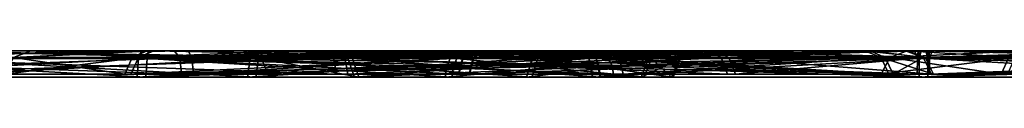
# Model space of a CAD drawing. Header units: millimetres. Extents: x -150 to 150, y -85 to 1149.
# Tile 298 of 656: x -85.0404 to -83.9118, y 1014.37 to 1014.4. Entities that reach past the tile are written whole.
import ezdxf

# ---------------------------------------------------------------- set-up
doc = ezdxf.new("R2010")
doc.units = ezdxf.units.MM
doc.header["$LTSCALE"] = 21.359881
for name, color, linetype in [('4782', 7, 'CONTINUOUS'), ('4783', 7, 'CONTINUOUS'), ('4784', 7, 'CONTINUOUS'), ('4785', 7, 'CONTINUOUS'), ('4786', 7, 'CONTINUOUS'), ('4787', 7, 'CONTINUOUS'), ('4788', 7, 'CONTINUOUS'), ('4789', 7, 'CONTINUOUS'), ('4823', 7, 'CONTINUOUS'), ('4824', 7, 'CONTINUOUS'), ('4825', 7, 'CONTINUOUS'), ('4826', 7, 'CONTINUOUS'), ('4827', 7, 'CONTINUOUS'), ('4828', 7, 'CONTINUOUS'), ('4829', 7, 'CONTINUOUS'), ('4830', 7, 'CONTINUOUS'), ('6299', 7, 'CONTINUOUS'), ('6300', 7, 'CONTINUOUS'), ('6301', 7, 'CONTINUOUS'), ('6302', 7, 'CONTINUOUS'), ('6303', 7, 'CONTINUOUS'), ('6304', 7, 'CONTINUOUS'), ('6305', 7, 'CONTINUOUS'), ('6306', 7, 'CONTINUOUS'), ('6340', 7, 'CONTINUOUS'), ('6341', 7, 'CONTINUOUS'), ('6342', 7, 'CONTINUOUS'), ('6343', 7, 'CONTINUOUS'), ('6344', 7, 'CONTINUOUS'), ('6345', 7, 'CONTINUOUS'), ('6346', 7, 'CONTINUOUS'), ('6347', 7, 'CONTINUOUS'), ('8763', 7, 'CONTINUOUS'), ('8764', 7, 'CONTINUOUS')]:
    doc.layers.add(name, color=color, linetype=linetype)

msp = doc.modelspace()

# ---------------------------------------------------------------- linework, layer by layer
at = {"layer": '4782', "linetype": 'CONTINUOUS'}
for points in [[(-84.8942, 1014.3912, 227.9042), (-85.2857, 1014.3912, 227.9358), (-84.8958, 1014.37, 227.9129), (-84.8942, 1014.3912, 227.9042)], [(-84.8958, 1014.37, 227.9129), (-85.2857, 1014.3912, 227.9358), (-85.2827, 1014.37, 227.9441), (-84.8958, 1014.37, 227.9129)], [(-84.545, 1014.37, 228.0793), (-84.8942, 1014.3912, 227.9042), (-84.8958, 1014.37, 227.9129), (-84.545, 1014.37, 228.0793)], [(-84.5393, 1014.3912, 228.0726), (-84.8942, 1014.3912, 227.9042), (-84.5435, 1014.3815, 228.0775), (-84.5393, 1014.3912, 228.0726)], [(-84.5435, 1014.3815, 228.0775), (-84.8942, 1014.3912, 227.9042), (-84.545, 1014.37, 228.0793), (-84.5435, 1014.3815, 228.0775)]]:
    msp.add_3dface(points, dxfattribs=at)
at = {"layer": '4783', "linetype": 'CONTINUOUS'}
for points in [[(-85.2948, 1014.4, 227.9165), (-85.2857, 1014.3912, 227.9358), (-84.8928, 1014.4, 227.8829), (-85.2948, 1014.4, 227.9165)], [(-85.2857, 1014.3912, 227.9358), (-84.8942, 1014.3912, 227.9042), (-84.8928, 1014.4, 227.8829), (-85.2857, 1014.3912, 227.9358)], [(-84.8942, 1014.3912, 227.9042), (-84.5393, 1014.3912, 228.0726), (-84.6975, 1014.4, 227.9454), (-84.8942, 1014.3912, 227.9042)], [(-84.8928, 1014.4, 227.8829), (-84.8942, 1014.3912, 227.9042), (-84.6975, 1014.4, 227.9454), (-84.8928, 1014.4, 227.8829)], [(-84.6975, 1014.4, 227.9454), (-84.5393, 1014.3912, 228.0726), (-84.533, 1014.3977, 228.0652), (-84.6975, 1014.4, 227.9454)], [(-84.5256, 1014.4, 228.0564), (-84.6975, 1014.4, 227.9454), (-84.533, 1014.3977, 228.0652), (-84.5256, 1014.4, 228.0564)]]:
    msp.add_3dface(points, dxfattribs=at)
at = {"layer": '4784', "linetype": 'CONTINUOUS'}
for points in [[(-85.1677, 1014.3912, 229.3969), (-84.7762, 1014.3912, 229.3653), (-85.1661, 1014.37, 229.3883), (-85.1677, 1014.3912, 229.3969)], [(-85.1661, 1014.37, 229.3883), (-84.7762, 1014.3912, 229.3653), (-84.7791, 1014.37, 229.357), (-85.1661, 1014.37, 229.3883)], [(-84.7762, 1014.3912, 229.3653), (-84.4529, 1014.3912, 229.1422), (-84.7791, 1014.37, 229.357), (-84.7762, 1014.3912, 229.3653)], [(-84.7791, 1014.37, 229.357), (-84.4529, 1014.3912, 229.1422), (-84.4596, 1014.37, 229.1365), (-84.7791, 1014.37, 229.357)], [(-84.5393, 1014.3912, 228.0726), (-84.5435, 1014.3815, 228.0775), (-84.3245, 1014.37, 228.3988), (-84.5393, 1014.3912, 228.0726)], [(-84.3162, 1014.3912, 228.3958), (-84.5393, 1014.3912, 228.0726), (-84.3245, 1014.37, 228.3988), (-84.3162, 1014.3912, 228.3958)], [(-84.4529, 1014.3912, 229.1422), (-84.2846, 1014.3912, 228.7873), (-84.4596, 1014.37, 229.1365), (-84.4529, 1014.3912, 229.1422)], [(-84.4596, 1014.37, 229.1365), (-84.2846, 1014.3912, 228.7873), (-84.2932, 1014.37, 228.7857), (-84.4596, 1014.37, 229.1365)], [(-84.2932, 1014.37, 228.7857), (-84.3162, 1014.3912, 228.3958), (-84.3245, 1014.37, 228.3988), (-84.2932, 1014.37, 228.7857)], [(-84.2846, 1014.3912, 228.7873), (-84.3162, 1014.3912, 228.3958), (-84.2932, 1014.37, 228.7857), (-84.2846, 1014.3912, 228.7873)], [(-84.5435, 1014.3815, 228.0775), (-84.545, 1014.37, 228.0793), (-84.3245, 1014.37, 228.3988), (-84.5435, 1014.3815, 228.0775)]]:
    msp.add_3dface(points, dxfattribs=at)
at = {"layer": '4785', "linetype": 'CONTINUOUS'}
for points in [[(-84.7762, 1014.3912, 229.3653), (-85.1677, 1014.3912, 229.3969), (-85.1691, 1014.4, 229.4182), (-84.7762, 1014.3912, 229.3653)], [(-84.7671, 1014.4, 229.3846), (-84.7762, 1014.3912, 229.3653), (-85.1691, 1014.4, 229.4182), (-84.7671, 1014.4, 229.3846)], [(-84.4529, 1014.3912, 229.1422), (-84.7762, 1014.3912, 229.3653), (-84.7671, 1014.4, 229.3846), (-84.4529, 1014.3912, 229.1422)], [(-84.4359, 1014.4, 229.1549), (-84.4529, 1014.3912, 229.1422), (-84.7671, 1014.4, 229.3846), (-84.4359, 1014.4, 229.1549)], [(-84.533, 1014.3977, 228.0652), (-84.5393, 1014.3912, 228.0726), (-84.3162, 1014.3912, 228.3958), (-84.533, 1014.3977, 228.0652)], [(-84.5256, 1014.4, 228.0564), (-84.533, 1014.3977, 228.0652), (-84.3162, 1014.3912, 228.3958), (-84.5256, 1014.4, 228.0564)], [(-84.5256, 1014.4, 228.0564), (-84.3162, 1014.3912, 228.3958), (-84.2962, 1014.4, 228.3889), (-84.5256, 1014.4, 228.0564)], [(-84.2846, 1014.3912, 228.7873), (-84.4529, 1014.3912, 229.1422), (-84.4359, 1014.4, 229.1549), (-84.2846, 1014.3912, 228.7873)], [(-84.2635, 1014.4, 228.7898), (-84.2846, 1014.3912, 228.7873), (-84.4359, 1014.4, 229.1549), (-84.2635, 1014.4, 228.7898)], [(-84.3162, 1014.3912, 228.3958), (-84.2846, 1014.3912, 228.7873), (-84.2962, 1014.4, 228.3889), (-84.3162, 1014.3912, 228.3958)], [(-84.2962, 1014.4, 228.3889), (-84.2846, 1014.3912, 228.7873), (-84.2635, 1014.4, 228.7898), (-84.2962, 1014.4, 228.3889)]]:
    msp.add_3dface(points, dxfattribs=at)
at = {"layer": '4786', "linetype": 'CONTINUOUS'}
for points in [[(-85.3811, 1014.3923, 227.668), (-84.8429, 1014.3923, 227.6246), (-85.3844, 1014.3733, 227.6588), (-85.3811, 1014.3923, 227.668)], [(-85.3844, 1014.3733, 227.6588), (-84.8429, 1014.3923, 227.6246), (-84.8412, 1014.3733, 227.6149), (-85.3844, 1014.3733, 227.6588)], [(-84.8429, 1014.3923, 227.6246), (-84.3551, 1014.3923, 227.856), (-84.8412, 1014.3733, 227.6149), (-84.8429, 1014.3923, 227.6246)], [(-84.3551, 1014.3923, 227.856), (-84.3508, 1014.3837, 227.8509), (-84.8412, 1014.3733, 227.6149), (-84.3551, 1014.3923, 227.856)], [(-84.3508, 1014.3837, 227.8509), (-84.3488, 1014.3733, 227.8486), (-84.8412, 1014.3733, 227.6149), (-84.3508, 1014.3837, 227.8509)]]:
    msp.add_3dface(points, dxfattribs=at)
at = {"layer": '4787', "linetype": 'CONTINUOUS'}
for points in [[(-84.8429, 1014.3923, 227.6246), (-85.3811, 1014.3923, 227.668), (-84.8472, 1014.4, 227.6441), (-84.8429, 1014.3923, 227.6246)], [(-84.8472, 1014.4, 227.6441), (-85.3811, 1014.3923, 227.668), (-85.3742, 1014.4, 227.6868), (-84.8472, 1014.4, 227.6441)], [(-84.3681, 1014.4, 227.8713), (-84.8429, 1014.3923, 227.6246), (-84.8472, 1014.4, 227.6441), (-84.3681, 1014.4, 227.8713)], [(-84.8429, 1014.3923, 227.6246), (-84.3681, 1014.4, 227.8713), (-84.3611, 1014.398, 227.8631), (-84.8429, 1014.3923, 227.6246)], [(-84.3551, 1014.3923, 227.856), (-84.8429, 1014.3923, 227.6246), (-84.3611, 1014.398, 227.8631), (-84.3551, 1014.3923, 227.856)]]:
    msp.add_3dface(points, dxfattribs=at)
at = {"layer": '4788', "linetype": 'CONTINUOUS'}
for points in [[(-84.6774, 1014.3733, 229.6424), (-85.2189, 1014.3923, 229.6766), (-85.2207, 1014.3733, 229.6862), (-84.6774, 1014.3733, 229.6424)], [(-84.6807, 1014.3923, 229.6331), (-85.2189, 1014.3923, 229.6766), (-84.6774, 1014.3733, 229.6424), (-84.6807, 1014.3923, 229.6331)], [(-84.2364, 1014.3923, 229.3264), (-84.6807, 1014.3923, 229.6331), (-84.2289, 1014.3733, 229.3327), (-84.2364, 1014.3923, 229.3264)], [(-84.2289, 1014.3733, 229.3327), (-84.6807, 1014.3923, 229.6331), (-84.6774, 1014.3733, 229.6424), (-84.2289, 1014.3733, 229.3327)], [(-84.3508, 1014.3837, 227.8509), (-84.3551, 1014.3923, 227.856), (-84.0484, 1014.3923, 228.3004), (-84.3508, 1014.3837, 227.8509)], [(-84.3488, 1014.3733, 227.8486), (-84.3508, 1014.3837, 227.8509), (-84.0484, 1014.3923, 228.3004), (-84.3488, 1014.3733, 227.8486)], [(-84.3488, 1014.3733, 227.8486), (-84.0484, 1014.3923, 228.3004), (-84.0392, 1014.3733, 228.2971), (-84.3488, 1014.3733, 227.8486)], [(-84.0049, 1014.3923, 228.8386), (-84.2364, 1014.3923, 229.3264), (-83.9953, 1014.3733, 228.8403), (-84.0049, 1014.3923, 228.8386)], [(-83.9953, 1014.3733, 228.8403), (-84.2364, 1014.3923, 229.3264), (-84.2289, 1014.3733, 229.3327), (-83.9953, 1014.3733, 228.8403)], [(-84.0484, 1014.3923, 228.3004), (-84.0049, 1014.3923, 228.8386), (-84.0392, 1014.3733, 228.2971), (-84.0484, 1014.3923, 228.3004)], [(-84.0392, 1014.3733, 228.2971), (-84.0049, 1014.3923, 228.8386), (-83.9953, 1014.3733, 228.8403), (-84.0392, 1014.3733, 228.2971)]]:
    msp.add_3dface(points, dxfattribs=at)
at = {"layer": '4789', "linetype": 'CONTINUOUS'}
for points in [[(-85.2189, 1014.3923, 229.6766), (-84.6807, 1014.3923, 229.6331), (-85.2147, 1014.4, 229.657), (-85.2189, 1014.3923, 229.6766)], [(-85.2147, 1014.4, 229.657), (-84.6807, 1014.3923, 229.6331), (-84.6877, 1014.4, 229.6143), (-85.2147, 1014.4, 229.657)], [(-84.6877, 1014.4, 229.6143), (-84.6807, 1014.3923, 229.6331), (-84.2521, 1014.4, 229.314), (-84.6877, 1014.4, 229.6143)], [(-84.6807, 1014.3923, 229.6331), (-84.2364, 1014.3923, 229.3264), (-84.2521, 1014.4, 229.314), (-84.6807, 1014.3923, 229.6331)], [(-84.3611, 1014.398, 227.8631), (-84.3681, 1014.4, 227.8713), (-84.1881, 1014.4, 228.0706), (-84.3611, 1014.398, 227.8631)], [(-84.3551, 1014.3923, 227.856), (-84.3611, 1014.398, 227.8631), (-84.1881, 1014.4, 228.0706), (-84.3551, 1014.3923, 227.856)], [(-84.0484, 1014.3923, 228.3004), (-84.3551, 1014.3923, 227.856), (-84.1881, 1014.4, 228.0706), (-84.0484, 1014.3923, 228.3004)], [(-84.2521, 1014.4, 229.314), (-84.2364, 1014.3923, 229.3264), (-84.0251, 1014.4, 228.8376), (-84.2521, 1014.4, 229.314)], [(-84.2364, 1014.3923, 229.3264), (-84.0049, 1014.3923, 228.8386), (-84.0251, 1014.4, 228.8376), (-84.2364, 1014.3923, 229.3264)], [(-84.0661, 1014.4, 228.3103), (-84.0484, 1014.3923, 228.3004), (-84.1881, 1014.4, 228.0706), (-84.0661, 1014.4, 228.3103)], [(-84.0049, 1014.3923, 228.8386), (-84.0484, 1014.3923, 228.3004), (-84.0661, 1014.4, 228.3103), (-84.0049, 1014.3923, 228.8386)], [(-84.0251, 1014.4, 228.8376), (-84.0049, 1014.3923, 228.8386), (-84.0661, 1014.4, 228.3103), (-84.0251, 1014.4, 228.8376)]]:
    msp.add_3dface(points, dxfattribs=at)
at = {"layer": '4823', "linetype": 'CONTINUOUS'}
for points in [[(-85.2952, 1014.3912, 372.0607), (-84.9042, 1014.3912, 372.0975), (-85.2922, 1014.37, 372.0525), (-85.2952, 1014.3912, 372.0607)], [(-85.2922, 1014.37, 372.0525), (-84.9042, 1014.3912, 372.0975), (-84.9056, 1014.37, 372.0889), (-85.2922, 1014.37, 372.0525)], [(-84.5471, 1014.3912, 371.9339), (-84.5512, 1014.3815, 371.9289), (-84.9056, 1014.37, 372.0889), (-84.5471, 1014.3912, 371.9339)], [(-84.9042, 1014.3912, 372.0975), (-84.5471, 1014.3912, 371.9339), (-84.9056, 1014.37, 372.0889), (-84.9042, 1014.3912, 372.0975)], [(-84.5512, 1014.3815, 371.9289), (-84.5527, 1014.37, 371.9272), (-84.9056, 1014.37, 372.0889), (-84.5512, 1014.3815, 371.9289)]]:
    msp.add_3dface(points, dxfattribs=at)
at = {"layer": '4824', "linetype": 'CONTINUOUS'}
for points in [[(-84.9008, 1014.4, 372.1185), (-85.2952, 1014.3912, 372.0607), (-85.3013, 1014.4, 372.0811), (-84.9008, 1014.4, 372.1185)], [(-84.9042, 1014.3912, 372.0975), (-85.2952, 1014.3912, 372.0607), (-84.9008, 1014.4, 372.1185), (-84.9042, 1014.3912, 372.0975)], [(-84.5336, 1014.4, 371.9503), (-84.9042, 1014.3912, 372.0975), (-84.9008, 1014.4, 372.1185), (-84.5336, 1014.4, 371.9503)], [(-84.9042, 1014.3912, 372.0975), (-84.5336, 1014.4, 371.9503), (-84.5409, 1014.3977, 371.9414), (-84.9042, 1014.3912, 372.0975)], [(-84.5471, 1014.3912, 371.9339), (-84.9042, 1014.3912, 372.0975), (-84.5409, 1014.3977, 371.9414), (-84.5471, 1014.3912, 371.9339)]]:
    msp.add_3dface(points, dxfattribs=at)
at = {"layer": '4825', "linetype": 'CONTINUOUS'}
for points in [[(-84.7667, 1014.3912, 370.6381), (-85.1577, 1014.3912, 370.6013), (-84.7697, 1014.37, 370.6464), (-84.7667, 1014.3912, 370.6381)], [(-84.7697, 1014.37, 370.6464), (-85.1577, 1014.3912, 370.6013), (-85.1562, 1014.37, 370.61), (-84.7697, 1014.37, 370.6464)], [(-84.4532, 1014.37, 370.8712), (-84.7667, 1014.3912, 370.6381), (-84.7697, 1014.37, 370.6464), (-84.4532, 1014.37, 370.8712)], [(-84.4464, 1014.3912, 370.8656), (-84.7667, 1014.3912, 370.6381), (-84.4532, 1014.37, 370.8712), (-84.4464, 1014.3912, 370.8656)], [(-84.5527, 1014.37, 371.9272), (-84.5512, 1014.3815, 371.9289), (-84.3197, 1014.3912, 371.6137), (-84.5527, 1014.37, 371.9272)], [(-84.5527, 1014.37, 371.9272), (-84.3197, 1014.3912, 371.6137), (-84.3279, 1014.37, 371.6106), (-84.5527, 1014.37, 371.9272)], [(-84.5512, 1014.3815, 371.9289), (-84.5471, 1014.3912, 371.9339), (-84.3197, 1014.3912, 371.6137), (-84.5512, 1014.3815, 371.9289)], [(-84.2915, 1014.37, 371.2241), (-84.4464, 1014.3912, 370.8656), (-84.4532, 1014.37, 370.8712), (-84.2915, 1014.37, 371.2241)], [(-84.2828, 1014.3912, 371.2227), (-84.4464, 1014.3912, 370.8656), (-84.2915, 1014.37, 371.2241), (-84.2828, 1014.3912, 371.2227)], [(-84.3197, 1014.3912, 371.6137), (-84.2828, 1014.3912, 371.2227), (-84.3279, 1014.37, 371.6106), (-84.3197, 1014.3912, 371.6137)], [(-84.3279, 1014.37, 371.6106), (-84.2828, 1014.3912, 371.2227), (-84.2915, 1014.37, 371.2241), (-84.3279, 1014.37, 371.6106)]]:
    msp.add_3dface(points, dxfattribs=at)
at = {"layer": '4826', "linetype": 'CONTINUOUS'}
for points in [[(-85.1577, 1014.3912, 370.6013), (-84.7667, 1014.3912, 370.6381), (-85.1611, 1014.4, 370.5804), (-85.1577, 1014.3912, 370.6013)], [(-85.1611, 1014.4, 370.5804), (-84.7667, 1014.3912, 370.6381), (-84.7606, 1014.4, 370.6178), (-85.1611, 1014.4, 370.5804)], [(-84.7667, 1014.3912, 370.6381), (-84.4464, 1014.3912, 370.8656), (-84.4309, 1014.4, 370.851), (-84.7667, 1014.3912, 370.6381)], [(-84.7606, 1014.4, 370.6178), (-84.7667, 1014.3912, 370.6381), (-84.4309, 1014.4, 370.851), (-84.7606, 1014.4, 370.6178)], [(-84.5471, 1014.3912, 371.9339), (-84.5409, 1014.3977, 371.9414), (-84.3944, 1014.4, 371.8002), (-84.5471, 1014.3912, 371.9339)], [(-84.3197, 1014.3912, 371.6137), (-84.5471, 1014.3912, 371.9339), (-84.3944, 1014.4, 371.8002), (-84.3197, 1014.3912, 371.6137)], [(-84.5409, 1014.3977, 371.9414), (-84.5336, 1014.4, 371.9503), (-84.3944, 1014.4, 371.8002), (-84.5409, 1014.3977, 371.9414)], [(-84.4464, 1014.3912, 370.8656), (-84.2828, 1014.3912, 371.2227), (-84.2622, 1014.4, 371.2171), (-84.4464, 1014.3912, 370.8656)], [(-84.4309, 1014.4, 370.851), (-84.4464, 1014.3912, 370.8656), (-84.2622, 1014.4, 371.2171), (-84.4309, 1014.4, 370.851)], [(-84.2989, 1014.4, 371.6188), (-84.3197, 1014.3912, 371.6137), (-84.3944, 1014.4, 371.8002), (-84.2989, 1014.4, 371.6188)], [(-84.2828, 1014.3912, 371.2227), (-84.3197, 1014.3912, 371.6137), (-84.2989, 1014.4, 371.6188), (-84.2828, 1014.3912, 371.2227)], [(-84.2622, 1014.4, 371.2171), (-84.2828, 1014.3912, 371.2227), (-84.2989, 1014.4, 371.6188), (-84.2622, 1014.4, 371.2171)]]:
    msp.add_3dface(points, dxfattribs=at)
at = {"layer": '4827', "linetype": 'CONTINUOUS'}
for points in [[(-84.855, 1014.3733, 372.3875), (-85.3942, 1014.3923, 372.3272), (-85.3976, 1014.3733, 372.3364), (-84.855, 1014.3733, 372.3875)], [(-84.8567, 1014.3923, 372.3779), (-85.3942, 1014.3923, 372.3272), (-84.855, 1014.3733, 372.3875), (-84.8567, 1014.3923, 372.3779)], [(-84.3658, 1014.3923, 372.1529), (-84.8567, 1014.3923, 372.3779), (-84.3616, 1014.3837, 372.1581), (-84.3658, 1014.3923, 372.1529)], [(-84.3616, 1014.3837, 372.1581), (-84.8567, 1014.3923, 372.3779), (-84.3596, 1014.3733, 372.1605), (-84.3616, 1014.3837, 372.1581)], [(-84.3596, 1014.3733, 372.1605), (-84.8567, 1014.3923, 372.3779), (-84.855, 1014.3733, 372.3875), (-84.3596, 1014.3733, 372.1605)]]:
    msp.add_3dface(points, dxfattribs=at)
at = {"layer": '4828', "linetype": 'CONTINUOUS'}
for points in [[(-85.3942, 1014.3923, 372.3272), (-84.8567, 1014.3923, 372.3779), (-84.8633, 1014.4, 372.3587), (-85.3942, 1014.3923, 372.3272)], [(-85.3898, 1014.4, 372.3075), (-85.3942, 1014.3923, 372.3272), (-84.8633, 1014.4, 372.3587), (-85.3898, 1014.4, 372.3075)], [(-84.8633, 1014.4, 372.3587), (-84.8567, 1014.3923, 372.3779), (-84.6062, 1014.4, 372.2801), (-84.8633, 1014.4, 372.3587)], [(-84.8567, 1014.3923, 372.3779), (-84.3658, 1014.3923, 372.1529), (-84.6062, 1014.4, 372.2801), (-84.8567, 1014.3923, 372.3779)], [(-84.6062, 1014.4, 372.2801), (-84.3658, 1014.3923, 372.1529), (-84.3717, 1014.398, 372.1458), (-84.6062, 1014.4, 372.2801)], [(-84.3786, 1014.4, 372.1375), (-84.6062, 1014.4, 372.2801), (-84.3717, 1014.398, 372.1458), (-84.3786, 1014.4, 372.1375)]]:
    msp.add_3dface(points, dxfattribs=at)
at = {"layer": '4829', "linetype": 'CONTINUOUS'}
for points in [[(-85.2052, 1014.3923, 370.321), (-84.6676, 1014.3923, 370.3716), (-85.2068, 1014.3733, 370.3113), (-85.2052, 1014.3923, 370.321)], [(-85.2068, 1014.3733, 370.3113), (-84.6676, 1014.3923, 370.3716), (-84.6642, 1014.3733, 370.3625), (-85.2068, 1014.3733, 370.3113)], [(-84.6676, 1014.3923, 370.3716), (-84.2274, 1014.3923, 370.6843), (-84.6642, 1014.3733, 370.3625), (-84.6676, 1014.3923, 370.3716)], [(-84.6642, 1014.3733, 370.3625), (-84.2274, 1014.3923, 370.6843), (-84.2199, 1014.3733, 370.678), (-84.6642, 1014.3733, 370.3625)], [(-84.3658, 1014.3923, 372.1529), (-84.3616, 1014.3837, 372.1581), (-84.044, 1014.3733, 371.7161), (-84.3658, 1014.3923, 372.1529)], [(-84.0531, 1014.3923, 371.7127), (-84.3658, 1014.3923, 372.1529), (-84.044, 1014.3733, 371.7161), (-84.0531, 1014.3923, 371.7127)], [(-84.3616, 1014.3837, 372.1581), (-84.3596, 1014.3733, 372.1605), (-84.044, 1014.3733, 371.7161), (-84.3616, 1014.3837, 372.1581)], [(-84.2274, 1014.3923, 370.6843), (-84.0025, 1014.3923, 371.1752), (-84.2199, 1014.3733, 370.678), (-84.2274, 1014.3923, 370.6843)], [(-84.2199, 1014.3733, 370.678), (-84.0025, 1014.3923, 371.1752), (-83.9928, 1014.3733, 371.1735), (-84.2199, 1014.3733, 370.678)], [(-84.0025, 1014.3923, 371.1752), (-84.0531, 1014.3923, 371.7127), (-83.9928, 1014.3733, 371.1735), (-84.0025, 1014.3923, 371.1752)], [(-83.9928, 1014.3733, 371.1735), (-84.0531, 1014.3923, 371.7127), (-84.044, 1014.3733, 371.7161), (-83.9928, 1014.3733, 371.1735)]]:
    msp.add_3dface(points, dxfattribs=at)
at = {"layer": '4830', "linetype": 'CONTINUOUS'}
for points in [[(-84.6676, 1014.3923, 370.3716), (-85.2052, 1014.3923, 370.321), (-85.1985, 1014.4, 370.3402), (-84.6676, 1014.3923, 370.3716)], [(-84.672, 1014.4, 370.3914), (-84.6676, 1014.3923, 370.3716), (-85.1985, 1014.4, 370.3402), (-84.672, 1014.4, 370.3914)], [(-84.2274, 1014.3923, 370.6843), (-84.6676, 1014.3923, 370.3716), (-84.672, 1014.4, 370.3914), (-84.2274, 1014.3923, 370.6843)], [(-84.2424, 1014.4, 370.6977), (-84.2274, 1014.3923, 370.6843), (-84.672, 1014.4, 370.3914), (-84.2424, 1014.4, 370.6977)], [(-84.3786, 1014.4, 372.1375), (-84.3717, 1014.398, 372.1458), (-84.0531, 1014.3923, 371.7127), (-84.3786, 1014.4, 372.1375)], [(-84.3786, 1014.4, 372.1375), (-84.0531, 1014.3923, 371.7127), (-84.0717, 1014.4, 371.7051), (-84.3786, 1014.4, 372.1375)], [(-84.3717, 1014.398, 372.1458), (-84.3658, 1014.3923, 372.1529), (-84.0531, 1014.3923, 371.7127), (-84.3717, 1014.398, 372.1458)], [(-84.0025, 1014.3923, 371.1752), (-84.2274, 1014.3923, 370.6843), (-84.2424, 1014.4, 370.6977), (-84.0025, 1014.3923, 371.1752)], [(-84.0222, 1014.4, 371.1787), (-84.0025, 1014.3923, 371.1752), (-84.2424, 1014.4, 370.6977), (-84.0222, 1014.4, 371.1787)], [(-84.0531, 1014.3923, 371.7127), (-84.0025, 1014.3923, 371.1752), (-84.0717, 1014.4, 371.7051), (-84.0531, 1014.3923, 371.7127)], [(-84.0717, 1014.4, 371.7051), (-84.0025, 1014.3923, 371.1752), (-84.0222, 1014.4, 371.1787), (-84.0717, 1014.4, 371.7051)]]:
    msp.add_3dface(points, dxfattribs=at)
at = {"layer": '6299', "linetype": 'CONTINUOUS'}
for points in [[(-84.7632, 1014.3912, 251.4949), (-84.6641, 1014.3912, 251.875), (-84.7544, 1014.37, 251.495), (-84.7632, 1014.3912, 251.4949)], [(-84.659, 1014.3912, 251.1162), (-84.7632, 1014.3912, 251.4949), (-84.6515, 1014.37, 251.1207), (-84.659, 1014.3912, 251.1162)], [(-84.6515, 1014.37, 251.1207), (-84.7632, 1014.3912, 251.4949), (-84.7544, 1014.37, 251.495), (-84.6515, 1014.37, 251.1207)], [(-84.7544, 1014.37, 251.495), (-84.6641, 1014.3912, 251.875), (-84.6565, 1014.37, 251.8707), (-84.7544, 1014.37, 251.495)], [(-84.6641, 1014.3912, 251.875), (-84.3882, 1014.3912, 252.1546), (-84.6565, 1014.37, 251.8707), (-84.6641, 1014.3912, 251.875)], [(-84.3795, 1014.3912, 250.8404), (-84.659, 1014.3912, 251.1162), (-84.3751, 1014.37, 250.848), (-84.3795, 1014.3912, 250.8404)], [(-84.3751, 1014.37, 250.848), (-84.659, 1014.3912, 251.1162), (-84.6515, 1014.37, 251.1207), (-84.3751, 1014.37, 250.848)], [(-84.3882, 1014.3912, 252.1546), (-84.385, 1014.3815, 252.149), (-84.6565, 1014.37, 251.8707), (-84.3882, 1014.3912, 252.1546)], [(-83.9994, 1014.3912, 250.7412), (-84.3795, 1014.3912, 250.8404), (-83.9995, 1014.37, 250.75), (-83.9994, 1014.3912, 250.7412)], [(-83.9995, 1014.37, 250.75), (-84.3795, 1014.3912, 250.8404), (-84.3751, 1014.37, 250.848), (-83.9995, 1014.37, 250.75)], [(-83.6251, 1014.37, 250.853), (-83.9994, 1014.3912, 250.7412), (-83.9995, 1014.37, 250.75), (-83.6251, 1014.37, 250.853)], [(-83.6207, 1014.3912, 250.8454), (-83.9994, 1014.3912, 250.7412), (-83.624, 1014.3815, 250.851), (-83.6207, 1014.3912, 250.8454)], [(-83.624, 1014.3815, 250.851), (-83.9994, 1014.3912, 250.7412), (-83.6251, 1014.37, 250.853), (-83.624, 1014.3815, 250.851)], [(-84.385, 1014.3815, 252.149), (-84.3838, 1014.37, 252.147), (-84.6565, 1014.37, 251.8707), (-84.385, 1014.3815, 252.149)]]:
    msp.add_3dface(points, dxfattribs=at)
at = {"layer": '6300', "linetype": 'CONTINUOUS'}
for points in [[(-84.6826, 1014.4, 251.8853), (-84.7632, 1014.3912, 251.4949), (-84.7845, 1014.4, 251.4962), (-84.6826, 1014.4, 251.8853)], [(-84.7845, 1014.4, 251.4962), (-84.7632, 1014.3912, 251.4949), (-84.678, 1014.4, 251.1066), (-84.7845, 1014.4, 251.4962)], [(-84.6641, 1014.3912, 251.875), (-84.7632, 1014.3912, 251.4949), (-84.6826, 1014.4, 251.8853), (-84.6641, 1014.3912, 251.875)], [(-84.7632, 1014.3912, 251.4949), (-84.659, 1014.3912, 251.1162), (-84.678, 1014.4, 251.1066), (-84.7632, 1014.3912, 251.4949)], [(-84.399, 1014.4, 252.1729), (-84.6641, 1014.3912, 251.875), (-84.6826, 1014.4, 251.8853), (-84.399, 1014.4, 252.1729)], [(-84.678, 1014.4, 251.1066), (-84.659, 1014.3912, 251.1162), (-84.3917, 1014.4, 250.8229), (-84.678, 1014.4, 251.1066)], [(-84.6641, 1014.3912, 251.875), (-84.399, 1014.4, 252.1729), (-84.3932, 1014.3977, 252.163), (-84.6641, 1014.3912, 251.875)], [(-84.3882, 1014.3912, 252.1546), (-84.6641, 1014.3912, 251.875), (-84.3932, 1014.3977, 252.163), (-84.3882, 1014.3912, 252.1546)], [(-84.659, 1014.3912, 251.1162), (-84.3795, 1014.3912, 250.8404), (-84.3917, 1014.4, 250.8229), (-84.659, 1014.3912, 251.1162)], [(-84.3917, 1014.4, 250.8229), (-84.3795, 1014.3912, 250.8404), (-84.0017, 1014.4, 250.72), (-84.3917, 1014.4, 250.8229)], [(-84.3795, 1014.3912, 250.8404), (-83.9994, 1014.3912, 250.7412), (-84.0017, 1014.4, 250.72), (-84.3795, 1014.3912, 250.8404)], [(-84.0017, 1014.4, 250.72), (-83.9994, 1014.3912, 250.7412), (-83.7986, 1014.4, 250.7477), (-84.0017, 1014.4, 250.72)], [(-83.9994, 1014.3912, 250.7412), (-83.6207, 1014.3912, 250.8454), (-83.7986, 1014.4, 250.7477), (-83.9994, 1014.3912, 250.7412)]]:
    msp.add_3dface(points, dxfattribs=at)
at = {"layer": '6301', "linetype": 'CONTINUOUS'}
for points in [[(-84.385, 1014.3815, 252.149), (-84.3882, 1014.3912, 252.1546), (-84.0095, 1014.3912, 252.2588), (-84.385, 1014.3815, 252.149)], [(-84.3838, 1014.37, 252.147), (-84.385, 1014.3815, 252.149), (-84.0095, 1014.3912, 252.2588), (-84.3838, 1014.37, 252.147)], [(-84.3838, 1014.37, 252.147), (-84.0095, 1014.3912, 252.2588), (-84.0095, 1014.37, 252.25), (-84.3838, 1014.37, 252.147)], [(-84.0095, 1014.3912, 252.2588), (-83.6295, 1014.3912, 252.1596), (-84.0095, 1014.37, 252.25), (-84.0095, 1014.3912, 252.2588)], [(-84.0095, 1014.37, 252.25), (-83.6295, 1014.3912, 252.1596), (-83.6338, 1014.37, 252.152), (-84.0095, 1014.37, 252.25)]]:
    msp.add_3dface(points, dxfattribs=at)
at = {"layer": '6302', "linetype": 'CONTINUOUS'}
for points in [[(-84.3932, 1014.3977, 252.163), (-84.399, 1014.4, 252.1729), (-84.2104, 1014.4, 252.2523), (-84.3932, 1014.3977, 252.163)], [(-84.3882, 1014.3912, 252.1546), (-84.3932, 1014.3977, 252.163), (-84.2104, 1014.4, 252.2523), (-84.3882, 1014.3912, 252.1546)], [(-84.0095, 1014.3912, 252.2588), (-84.3882, 1014.3912, 252.1546), (-84.2104, 1014.4, 252.2523), (-84.0095, 1014.3912, 252.2588)], [(-84.0072, 1014.4, 252.28), (-84.0095, 1014.3912, 252.2588), (-84.2104, 1014.4, 252.2523), (-84.0072, 1014.4, 252.28)], [(-83.6295, 1014.3912, 252.1596), (-84.0095, 1014.3912, 252.2588), (-84.0072, 1014.4, 252.28), (-83.6295, 1014.3912, 252.1596)], [(-83.6172, 1014.4, 252.1771), (-83.6295, 1014.3912, 252.1596), (-84.0072, 1014.4, 252.28), (-83.6172, 1014.4, 252.1771)]]:
    msp.add_3dface(points, dxfattribs=at)
at = {"layer": '6303', "linetype": 'CONTINUOUS'}
for points in [[(-85.0475, 1014.3923, 251.493), (-84.9043, 1014.3923, 250.9724), (-85.0573, 1014.3733, 251.493), (-85.0475, 1014.3923, 251.493)], [(-85.0573, 1014.3733, 251.493), (-84.9043, 1014.3923, 250.9724), (-84.9128, 1014.3733, 250.9675), (-85.0573, 1014.3733, 251.493)], [(-84.9198, 1014.3733, 252.0203), (-85.0475, 1014.3923, 251.493), (-85.0573, 1014.3733, 251.493), (-84.9198, 1014.3733, 252.0203)], [(-84.9113, 1014.3923, 252.0155), (-85.0475, 1014.3923, 251.493), (-84.9198, 1014.3733, 252.0203), (-84.9113, 1014.3923, 252.0155)], [(-84.537, 1014.3733, 252.4083), (-84.9113, 1014.3923, 252.0155), (-84.9198, 1014.3733, 252.0203), (-84.537, 1014.3733, 252.4083)], [(-84.9043, 1014.3923, 250.9724), (-84.52, 1014.3923, 250.5932), (-84.9128, 1014.3733, 250.9675), (-84.9043, 1014.3923, 250.9724)], [(-84.9128, 1014.3733, 250.9675), (-84.52, 1014.3923, 250.5932), (-84.5248, 1014.3733, 250.5847), (-84.9128, 1014.3733, 250.9675)], [(-84.532, 1014.3923, 252.3998), (-84.9113, 1014.3923, 252.0155), (-84.5354, 1014.3837, 252.4056), (-84.532, 1014.3923, 252.3998)], [(-84.5354, 1014.3837, 252.4056), (-84.9113, 1014.3923, 252.0155), (-84.537, 1014.3733, 252.4083), (-84.5354, 1014.3837, 252.4056)], [(-84.52, 1014.3923, 250.5932), (-83.9975, 1014.3923, 250.4569), (-84.5248, 1014.3733, 250.5847), (-84.52, 1014.3923, 250.5932)], [(-84.5248, 1014.3733, 250.5847), (-83.9975, 1014.3923, 250.4569), (-83.9974, 1014.3733, 250.4471), (-84.5248, 1014.3733, 250.5847)], [(-83.9975, 1014.3923, 250.4569), (-83.4769, 1014.3923, 250.6002), (-83.9974, 1014.3733, 250.4471), (-83.9975, 1014.3923, 250.4569)], [(-83.4769, 1014.3923, 250.6002), (-83.4735, 1014.3837, 250.5944), (-83.9974, 1014.3733, 250.4471), (-83.4769, 1014.3923, 250.6002)], [(-83.4735, 1014.3837, 250.5944), (-83.4719, 1014.3733, 250.5917), (-83.9974, 1014.3733, 250.4471), (-83.4735, 1014.3837, 250.5944)]]:
    msp.add_3dface(points, dxfattribs=at)
at = {"layer": '6304', "linetype": 'CONTINUOUS'}
for points in [[(-84.9043, 1014.3923, 250.9724), (-85.0475, 1014.3923, 251.493), (-85.0275, 1014.4, 251.4904), (-84.9043, 1014.3923, 250.9724)], [(-85.0475, 1014.3923, 251.493), (-84.9113, 1014.3923, 252.0155), (-84.8955, 1014.4, 252.0027), (-85.0475, 1014.3923, 251.493)], [(-85.0275, 1014.4, 251.4904), (-85.0475, 1014.3923, 251.493), (-84.8955, 1014.4, 252.0027), (-85.0275, 1014.4, 251.4904)], [(-84.8866, 1014.4, 250.9819), (-84.9043, 1014.3923, 250.9724), (-85.0275, 1014.4, 251.4904), (-84.8866, 1014.4, 250.9819)], [(-84.9113, 1014.3923, 252.0155), (-84.532, 1014.3923, 252.3998), (-84.7338, 1014.4, 252.2175), (-84.9113, 1014.3923, 252.0155)], [(-84.8955, 1014.4, 252.0027), (-84.9113, 1014.3923, 252.0155), (-84.7338, 1014.4, 252.2175), (-84.8955, 1014.4, 252.0027)], [(-84.52, 1014.3923, 250.5932), (-84.9043, 1014.3923, 250.9724), (-84.8866, 1014.4, 250.9819), (-84.52, 1014.3923, 250.5932)], [(-84.5099, 1014.4, 250.6105), (-84.52, 1014.3923, 250.5932), (-84.8866, 1014.4, 250.9819), (-84.5099, 1014.4, 250.6105)], [(-84.7338, 1014.4, 252.2175), (-84.532, 1014.3923, 252.3998), (-84.5273, 1014.398, 252.3918), (-84.7338, 1014.4, 252.2175)], [(-84.5219, 1014.4, 252.3826), (-84.7338, 1014.4, 252.2175), (-84.5273, 1014.398, 252.3918), (-84.5219, 1014.4, 252.3826)], [(-83.9975, 1014.3923, 250.4569), (-84.52, 1014.3923, 250.5932), (-83.9983, 1014.4, 250.477), (-83.9975, 1014.3923, 250.4569)], [(-83.9983, 1014.4, 250.477), (-84.52, 1014.3923, 250.5932), (-84.5099, 1014.4, 250.6105), (-83.9983, 1014.4, 250.477)], [(-83.487, 1014.4, 250.6174), (-83.9975, 1014.3923, 250.4569), (-83.9983, 1014.4, 250.477), (-83.487, 1014.4, 250.6174)], [(-83.9975, 1014.3923, 250.4569), (-83.487, 1014.4, 250.6174), (-83.4816, 1014.398, 250.6082), (-83.9975, 1014.3923, 250.4569)], [(-83.4769, 1014.3923, 250.6002), (-83.9975, 1014.3923, 250.4569), (-83.4816, 1014.398, 250.6082), (-83.4769, 1014.3923, 250.6002)]]:
    msp.add_3dface(points, dxfattribs=at)
at = {"layer": '6305', "linetype": 'CONTINUOUS'}
for points in [[(-84.5354, 1014.3837, 252.4056), (-84.537, 1014.3733, 252.4083), (-84.0115, 1014.3733, 252.5529), (-84.5354, 1014.3837, 252.4056)], [(-84.532, 1014.3923, 252.3998), (-84.5354, 1014.3837, 252.4056), (-84.0115, 1014.3733, 252.5529), (-84.532, 1014.3923, 252.3998)], [(-84.0114, 1014.3923, 252.5431), (-84.532, 1014.3923, 252.3998), (-84.0115, 1014.3733, 252.5529), (-84.0114, 1014.3923, 252.5431)], [(-83.4841, 1014.3733, 252.4153), (-84.0114, 1014.3923, 252.5431), (-84.0115, 1014.3733, 252.5529), (-83.4841, 1014.3733, 252.4153)], [(-83.489, 1014.3923, 252.4068), (-84.0114, 1014.3923, 252.5431), (-83.4841, 1014.3733, 252.4153), (-83.489, 1014.3923, 252.4068)]]:
    msp.add_3dface(points, dxfattribs=at)
at = {"layer": '6306', "linetype": 'CONTINUOUS'}
for points in [[(-84.5273, 1014.398, 252.3918), (-84.532, 1014.3923, 252.3998), (-84.0114, 1014.3923, 252.5431), (-84.5273, 1014.398, 252.3918)], [(-84.5219, 1014.4, 252.3826), (-84.5273, 1014.398, 252.3918), (-84.0114, 1014.3923, 252.5431), (-84.5219, 1014.4, 252.3826)], [(-84.5219, 1014.4, 252.3826), (-84.0114, 1014.3923, 252.5431), (-84.0106, 1014.4, 252.523), (-84.5219, 1014.4, 252.3826)], [(-84.0114, 1014.3923, 252.5431), (-83.489, 1014.3923, 252.4068), (-84.0106, 1014.4, 252.523), (-84.0114, 1014.3923, 252.5431)], [(-84.0106, 1014.4, 252.523), (-83.489, 1014.3923, 252.4068), (-83.4991, 1014.4, 252.3895), (-84.0106, 1014.4, 252.523)]]:
    msp.add_3dface(points, dxfattribs=at)
at = {"layer": '6340', "linetype": 'CONTINUOUS'}
for points in [[(-84.7632, 1014.3912, 348.4949), (-84.6641, 1014.3912, 348.875), (-84.7544, 1014.37, 348.495), (-84.7632, 1014.3912, 348.4949)], [(-84.659, 1014.3912, 348.1162), (-84.7632, 1014.3912, 348.4949), (-84.6515, 1014.37, 348.1207), (-84.659, 1014.3912, 348.1162)], [(-84.6515, 1014.37, 348.1207), (-84.7632, 1014.3912, 348.4949), (-84.7544, 1014.37, 348.495), (-84.6515, 1014.37, 348.1207)], [(-84.7544, 1014.37, 348.495), (-84.6641, 1014.3912, 348.875), (-84.6565, 1014.37, 348.8707), (-84.7544, 1014.37, 348.495)], [(-84.6641, 1014.3912, 348.875), (-84.3882, 1014.3912, 349.1546), (-84.6565, 1014.37, 348.8707), (-84.6641, 1014.3912, 348.875)], [(-84.3795, 1014.3912, 347.8404), (-84.659, 1014.3912, 348.1162), (-84.3762, 1014.3815, 347.846), (-84.3795, 1014.3912, 347.8404)], [(-84.3762, 1014.3815, 347.846), (-84.659, 1014.3912, 348.1162), (-84.3751, 1014.37, 347.848), (-84.3762, 1014.3815, 347.846)], [(-84.3751, 1014.37, 347.848), (-84.659, 1014.3912, 348.1162), (-84.6515, 1014.37, 348.1207), (-84.3751, 1014.37, 347.848)], [(-84.6565, 1014.37, 348.8707), (-84.3882, 1014.3912, 349.1546), (-84.3838, 1014.37, 349.147), (-84.6565, 1014.37, 348.8707)], [(-84.3882, 1014.3912, 349.1546), (-84.0095, 1014.3912, 349.2588), (-84.3838, 1014.37, 349.147), (-84.3882, 1014.3912, 349.1546)], [(-84.3838, 1014.37, 349.147), (-84.0095, 1014.3912, 349.2588), (-84.0095, 1014.37, 349.25), (-84.3838, 1014.37, 349.147)], [(-83.6295, 1014.3912, 349.1596), (-83.6327, 1014.3815, 349.154), (-84.0095, 1014.37, 349.25), (-83.6295, 1014.3912, 349.1596)], [(-84.0095, 1014.3912, 349.2588), (-83.6295, 1014.3912, 349.1596), (-84.0095, 1014.37, 349.25), (-84.0095, 1014.3912, 349.2588)], [(-83.6327, 1014.3815, 349.154), (-83.6338, 1014.37, 349.152), (-84.0095, 1014.37, 349.25), (-83.6327, 1014.3815, 349.154)]]:
    msp.add_3dface(points, dxfattribs=at)
at = {"layer": '6341', "linetype": 'CONTINUOUS'}
for points in [[(-84.6641, 1014.3912, 348.875), (-84.7632, 1014.3912, 348.4949), (-84.7845, 1014.4, 348.4969), (-84.6641, 1014.3912, 348.875)], [(-84.6819, 1014.4, 348.8866), (-84.6641, 1014.3912, 348.875), (-84.7845, 1014.4, 348.4969), (-84.6819, 1014.4, 348.8866)], [(-84.7845, 1014.4, 348.4969), (-84.7632, 1014.3912, 348.4949), (-84.6786, 1014.4, 348.1076), (-84.7845, 1014.4, 348.4969)], [(-84.7632, 1014.3912, 348.4949), (-84.659, 1014.3912, 348.1162), (-84.6786, 1014.4, 348.1076), (-84.7632, 1014.3912, 348.4949)], [(-84.3882, 1014.3912, 349.1546), (-84.6641, 1014.3912, 348.875), (-84.6819, 1014.4, 348.8866), (-84.3882, 1014.3912, 349.1546)], [(-84.3978, 1014.4, 349.1736), (-84.3882, 1014.3912, 349.1546), (-84.6819, 1014.4, 348.8866), (-84.3978, 1014.4, 349.1736)], [(-84.6786, 1014.4, 348.1076), (-84.659, 1014.3912, 348.1162), (-84.5531, 1014.4, 347.9455), (-84.6786, 1014.4, 348.1076)], [(-84.659, 1014.3912, 348.1162), (-84.3795, 1014.3912, 347.8404), (-84.5531, 1014.4, 347.9455), (-84.659, 1014.3912, 348.1162)], [(-84.5531, 1014.4, 347.9455), (-84.3795, 1014.3912, 347.8404), (-84.3843, 1014.3977, 347.8319), (-84.5531, 1014.4, 347.9455)], [(-84.3899, 1014.4, 347.8219), (-84.5531, 1014.4, 347.9455), (-84.3843, 1014.3977, 347.8319), (-84.3899, 1014.4, 347.8219)], [(-84.0098, 1014.4, 349.28), (-84.3882, 1014.3912, 349.1546), (-84.3978, 1014.4, 349.1736), (-84.0098, 1014.4, 349.28)], [(-84.0095, 1014.3912, 349.2588), (-84.3882, 1014.3912, 349.1546), (-84.0098, 1014.4, 349.28), (-84.0095, 1014.3912, 349.2588)], [(-83.619, 1014.4, 349.1781), (-84.0095, 1014.3912, 349.2588), (-84.0098, 1014.4, 349.28), (-83.619, 1014.4, 349.1781)], [(-84.0095, 1014.3912, 349.2588), (-83.619, 1014.4, 349.1781), (-83.6247, 1014.3977, 349.1681), (-84.0095, 1014.3912, 349.2588)], [(-83.6295, 1014.3912, 349.1596), (-84.0095, 1014.3912, 349.2588), (-83.6247, 1014.3977, 349.1681), (-83.6295, 1014.3912, 349.1596)]]:
    msp.add_3dface(points, dxfattribs=at)
at = {"layer": '6342', "linetype": 'CONTINUOUS'}
for points in [[(-84.3795, 1014.3912, 347.8404), (-84.3762, 1014.3815, 347.846), (-83.9995, 1014.37, 347.75), (-84.3795, 1014.3912, 347.8404)], [(-83.9994, 1014.3912, 347.7412), (-84.3795, 1014.3912, 347.8404), (-83.9995, 1014.37, 347.75), (-83.9994, 1014.3912, 347.7412)], [(-83.6251, 1014.37, 347.853), (-83.9994, 1014.3912, 347.7412), (-83.9995, 1014.37, 347.75), (-83.6251, 1014.37, 347.853)], [(-83.6207, 1014.3912, 347.8454), (-83.9994, 1014.3912, 347.7412), (-83.6251, 1014.37, 347.853), (-83.6207, 1014.3912, 347.8454)], [(-84.3762, 1014.3815, 347.846), (-84.3751, 1014.37, 347.848), (-83.9995, 1014.37, 347.75), (-84.3762, 1014.3815, 347.846)]]:
    msp.add_3dface(points, dxfattribs=at)
at = {"layer": '6343', "linetype": 'CONTINUOUS'}
for points in [[(-84.3899, 1014.4, 347.8219), (-84.3843, 1014.3977, 347.8319), (-83.9994, 1014.3912, 347.7412), (-84.3899, 1014.4, 347.8219)], [(-84.3899, 1014.4, 347.8219), (-83.9994, 1014.3912, 347.7412), (-83.9991, 1014.4, 347.72), (-84.3899, 1014.4, 347.8219)], [(-84.3843, 1014.3977, 347.8319), (-84.3795, 1014.3912, 347.8404), (-83.9994, 1014.3912, 347.7412), (-84.3843, 1014.3977, 347.8319)], [(-83.9994, 1014.3912, 347.7412), (-83.6207, 1014.3912, 347.8454), (-83.9991, 1014.4, 347.72), (-83.9994, 1014.3912, 347.7412)], [(-83.9991, 1014.4, 347.72), (-83.6207, 1014.3912, 347.8454), (-83.6112, 1014.4, 347.8264), (-83.9991, 1014.4, 347.72)]]:
    msp.add_3dface(points, dxfattribs=at)
at = {"layer": '6344', "linetype": 'CONTINUOUS'}
for points in [[(-85.0475, 1014.3923, 348.493), (-84.9043, 1014.3923, 347.9724), (-85.0573, 1014.3733, 348.493), (-85.0475, 1014.3923, 348.493)], [(-85.0573, 1014.3733, 348.493), (-84.9043, 1014.3923, 347.9724), (-84.9128, 1014.3733, 347.9675), (-85.0573, 1014.3733, 348.493)], [(-84.9198, 1014.3733, 349.0203), (-85.0475, 1014.3923, 348.493), (-85.0573, 1014.3733, 348.493), (-84.9198, 1014.3733, 349.0203)], [(-84.9113, 1014.3923, 349.0155), (-85.0475, 1014.3923, 348.493), (-84.9198, 1014.3733, 349.0203), (-84.9113, 1014.3923, 349.0155)], [(-84.537, 1014.3733, 349.4083), (-84.9113, 1014.3923, 349.0155), (-84.9198, 1014.3733, 349.0203), (-84.537, 1014.3733, 349.4083)], [(-84.52, 1014.3923, 347.5932), (-84.5233, 1014.3837, 347.5874), (-84.9128, 1014.3733, 347.9675), (-84.52, 1014.3923, 347.5932)], [(-84.9043, 1014.3923, 347.9724), (-84.52, 1014.3923, 347.5932), (-84.9128, 1014.3733, 347.9675), (-84.9043, 1014.3923, 347.9724)], [(-84.5233, 1014.3837, 347.5874), (-84.5248, 1014.3733, 347.5847), (-84.9128, 1014.3733, 347.9675), (-84.5233, 1014.3837, 347.5874)], [(-84.532, 1014.3923, 349.3998), (-84.9113, 1014.3923, 349.0155), (-84.537, 1014.3733, 349.4083), (-84.532, 1014.3923, 349.3998)], [(-84.0115, 1014.3733, 349.5529), (-84.532, 1014.3923, 349.3998), (-84.537, 1014.3733, 349.4083), (-84.0115, 1014.3733, 349.5529)], [(-84.0114, 1014.3923, 349.5431), (-84.532, 1014.3923, 349.3998), (-84.0115, 1014.3733, 349.5529), (-84.0114, 1014.3923, 349.5431)], [(-83.4841, 1014.3733, 349.4153), (-84.0114, 1014.3923, 349.5431), (-84.0115, 1014.3733, 349.5529), (-83.4841, 1014.3733, 349.4153)], [(-83.489, 1014.3923, 349.4068), (-84.0114, 1014.3923, 349.5431), (-83.4857, 1014.3837, 349.4126), (-83.489, 1014.3923, 349.4068)], [(-83.4857, 1014.3837, 349.4126), (-84.0114, 1014.3923, 349.5431), (-83.4841, 1014.3733, 349.4153), (-83.4857, 1014.3837, 349.4126)]]:
    msp.add_3dface(points, dxfattribs=at)
at = {"layer": '6345', "linetype": 'CONTINUOUS'}
for points in [[(-84.9043, 1014.3923, 347.9724), (-85.0475, 1014.3923, 348.493), (-84.8874, 1014.4, 347.9831), (-84.9043, 1014.3923, 347.9724)], [(-85.0475, 1014.3923, 348.493), (-84.9113, 1014.3923, 349.0155), (-84.8942, 1014.4, 349.0049), (-85.0475, 1014.3923, 348.493)], [(-84.8874, 1014.4, 347.9831), (-85.0475, 1014.3923, 348.493), (-85.0275, 1014.4, 348.4929), (-84.8874, 1014.4, 347.9831)], [(-85.0275, 1014.4, 348.4929), (-85.0475, 1014.3923, 348.493), (-84.8942, 1014.4, 349.0049), (-85.0275, 1014.4, 348.4929)], [(-84.9113, 1014.3923, 349.0155), (-84.532, 1014.3923, 349.3998), (-84.5243, 1014.4, 349.3812), (-84.9113, 1014.3923, 349.0155)], [(-84.8942, 1014.4, 349.0049), (-84.9113, 1014.3923, 349.0155), (-84.5243, 1014.4, 349.3812), (-84.8942, 1014.4, 349.0049)], [(-84.5101, 1014.4, 347.6106), (-84.9043, 1014.3923, 347.9724), (-84.8874, 1014.4, 347.9831), (-84.5101, 1014.4, 347.6106)], [(-84.9043, 1014.3923, 347.9724), (-84.5101, 1014.4, 347.6106), (-84.5154, 1014.398, 347.6013), (-84.9043, 1014.3923, 347.9724)], [(-84.52, 1014.3923, 347.5932), (-84.9043, 1014.3923, 347.9724), (-84.5154, 1014.398, 347.6013), (-84.52, 1014.3923, 347.5932)], [(-84.532, 1014.3923, 349.3998), (-84.0114, 1014.3923, 349.5431), (-84.0147, 1014.4, 349.523), (-84.532, 1014.3923, 349.3998)], [(-84.5243, 1014.4, 349.3812), (-84.532, 1014.3923, 349.3998), (-84.0147, 1014.4, 349.523), (-84.5243, 1014.4, 349.3812)], [(-84.0147, 1014.4, 349.523), (-84.0114, 1014.3923, 349.5431), (-83.7478, 1014.4, 349.4903), (-84.0147, 1014.4, 349.523)], [(-84.0114, 1014.3923, 349.5431), (-83.489, 1014.3923, 349.4068), (-83.7478, 1014.4, 349.4903), (-84.0114, 1014.3923, 349.5431)]]:
    msp.add_3dface(points, dxfattribs=at)
at = {"layer": '6346', "linetype": 'CONTINUOUS'}
for points in [[(-84.5248, 1014.3733, 347.5847), (-84.5233, 1014.3837, 347.5874), (-83.9975, 1014.3923, 347.4569), (-84.5248, 1014.3733, 347.5847)], [(-84.5248, 1014.3733, 347.5847), (-83.9975, 1014.3923, 347.4569), (-83.9974, 1014.3733, 347.4471), (-84.5248, 1014.3733, 347.5847)], [(-84.5233, 1014.3837, 347.5874), (-84.52, 1014.3923, 347.5932), (-83.9975, 1014.3923, 347.4569), (-84.5233, 1014.3837, 347.5874)], [(-83.9975, 1014.3923, 347.4569), (-83.4769, 1014.3923, 347.6002), (-83.9974, 1014.3733, 347.4471), (-83.9975, 1014.3923, 347.4569)], [(-83.9974, 1014.3733, 347.4471), (-83.4769, 1014.3923, 347.6002), (-83.4719, 1014.3733, 347.5917), (-83.9974, 1014.3733, 347.4471)]]:
    msp.add_3dface(points, dxfattribs=at)
at = {"layer": '6347', "linetype": 'CONTINUOUS'}
for points in [[(-84.52, 1014.3923, 347.5932), (-84.5154, 1014.398, 347.6013), (-84.2612, 1014.4, 347.5097), (-84.52, 1014.3923, 347.5932)], [(-83.9975, 1014.3923, 347.4569), (-84.52, 1014.3923, 347.5932), (-84.2612, 1014.4, 347.5097), (-83.9975, 1014.3923, 347.4569)], [(-84.5154, 1014.398, 347.6013), (-84.5101, 1014.4, 347.6106), (-84.2612, 1014.4, 347.5097), (-84.5154, 1014.398, 347.6013)], [(-83.9943, 1014.4, 347.477), (-83.9975, 1014.3923, 347.4569), (-84.2612, 1014.4, 347.5097), (-83.9943, 1014.4, 347.477)], [(-83.4769, 1014.3923, 347.6002), (-83.9975, 1014.3923, 347.4569), (-83.9943, 1014.4, 347.477), (-83.4769, 1014.3923, 347.6002)], [(-83.4847, 1014.4, 347.6188), (-83.4769, 1014.3923, 347.6002), (-83.9943, 1014.4, 347.477), (-83.4847, 1014.4, 347.6188)]]:
    msp.add_3dface(points, dxfattribs=at)
at = {"layer": '8763', "linetype": 'CONTINUOUS'}
for points in [[(-84.0431, 1014.3923, 299.993), (-83.8998, 1014.3923, 299.4724), (-84.0529, 1014.3733, 299.993), (-84.0431, 1014.3923, 299.993)], [(-84.0529, 1014.3733, 299.993), (-83.8998, 1014.3923, 299.4724), (-83.9083, 1014.3733, 299.4675), (-84.0529, 1014.3733, 299.993)], [(-83.9153, 1014.3733, 300.5203), (-84.0431, 1014.3923, 299.993), (-84.0529, 1014.3733, 299.993), (-83.9153, 1014.3733, 300.5203)], [(-83.9068, 1014.3923, 300.5155), (-84.0431, 1014.3923, 299.993), (-83.9153, 1014.3733, 300.5203), (-83.9068, 1014.3923, 300.5155)], [(-83.5325, 1014.3733, 300.9083), (-83.9068, 1014.3923, 300.5155), (-83.9153, 1014.3733, 300.5203), (-83.5325, 1014.3733, 300.9083)]]:
    msp.add_3dface(points, dxfattribs=at)
at = {"layer": '8764', "linetype": 'CONTINUOUS'}
for points in [[(-83.8998, 1014.3923, 299.4724), (-84.0431, 1014.3923, 299.993), (-84.023, 1014.4, 299.9924), (-83.8998, 1014.3923, 299.4724)], [(-84.0431, 1014.3923, 299.993), (-83.9068, 1014.3923, 300.5155), (-83.8907, 1014.4, 300.5032), (-84.0431, 1014.3923, 299.993)], [(-84.023, 1014.4, 299.9924), (-84.0431, 1014.3923, 299.993), (-83.8907, 1014.4, 300.5032), (-84.023, 1014.4, 299.9924)], [(-83.8824, 1014.4, 299.4824), (-83.8998, 1014.3923, 299.4724), (-84.023, 1014.4, 299.9924), (-83.8824, 1014.4, 299.4824)]]:
    msp.add_3dface(points, dxfattribs=at)

doc.saveas('drawing.dxf')
